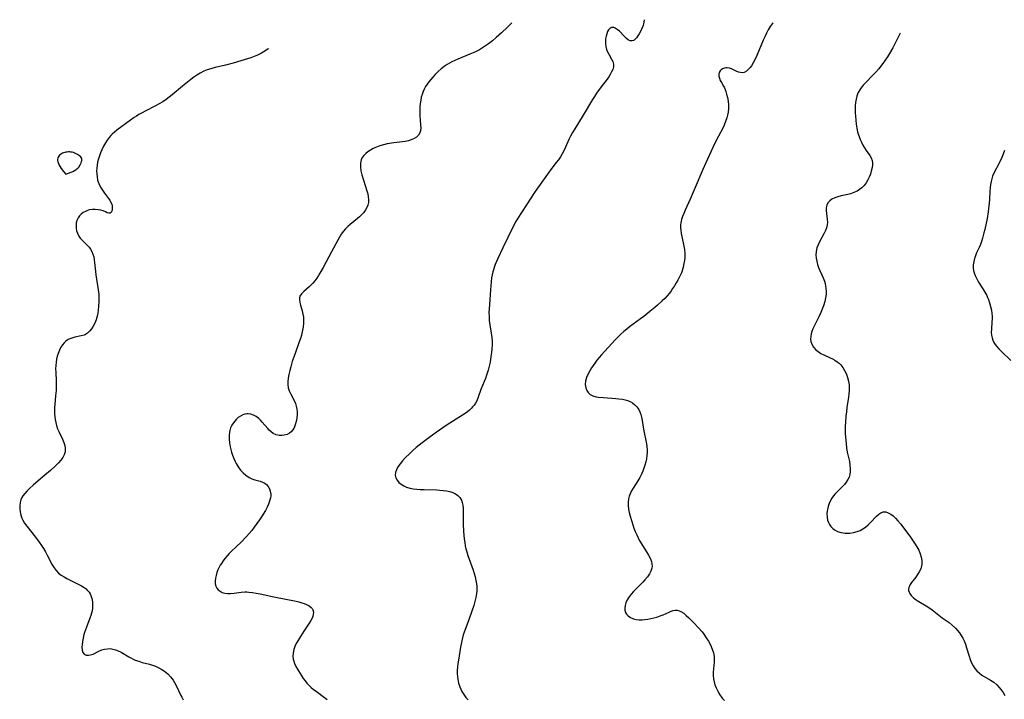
# Model space of a CAD drawing. Header units: inches. Extents: x 1073367 to 1082519, y 1569854 to 1574957.
# Tile 480 of 565: x 1079398 to 1079833, y 1574325 to 1574625. Entities that reach past the tile are written whole.
import ezdxf

# ---------------------------------------------------------------- set-up
doc = ezdxf.new("R2010")
doc.units = ezdxf.units.IN
doc.header["$MEASUREMENT"] = 0
doc.layers.add('CGG_CurvaNivelLidar_v1', color=7, linetype='Continuous', lineweight=30, true_color=0x008008)

msp = doc.modelspace()

# ---------------------------------------------------------------- linework, layer by layer
at = {"layer": 'CGG_CurvaNivelLidar_v1'}
for points in [[(1079615.2952, 1574623.1747, 81.5), (1079614.7202, 1574622.5739, 81.5), (1079613.3576, 1574621.2551, 81.5), (1079610.8036, 1574618.8682, 81.5), (1079608.4478, 1574616.7212, 81.5), (1079606.7644, 1574615.2849, 81.5), (1079605.0216, 1574613.9177, 81.5), (1079603.7148, 1574612.9906, 81.5), (1079602.3682, 1574612.1231, 81.5), (1079600.981, 1574611.3213, 81.5), (1079599.6246, 1574610.6246, 81.5), (1079598.238, 1574609.9816, 81.5), (1079596.7689, 1574609.3546, 81.5), (1079591.4845, 1574607.2393, 81.5), (1079590.1116, 1574606.6392, 81.5), (1079588.7692, 1574605.9885, 81.5), (1079587.755, 1574605.437, 81.5), (1079586.769, 1574604.842, 81.5), (1079585.4148, 1574603.9161, 81.5), (1079584.1277, 1574602.904, 81.5), (1079582.7634, 1574601.6712, 81.5), (1079581.4691, 1574600.3642, 81.5), (1079580.4936, 1574599.3037, 81.5), (1079579.5563, 1574598.2159, 81.5), (1079578.6655, 1574597.1004, 81.5), (1079577.9287, 1574596.0924, 81.5), (1079577.2496, 1574595.056, 81.5), (1079576.636, 1574593.9718, 81.5), (1079576.1113, 1574592.8479, 81.5), (1079575.6701, 1574591.6291, 81.5), (1079575.3269, 1574590.3727, 81.5), (1079575.0676, 1574589.0889, 81.5), (1079574.8475, 1574587.4984, 81.5), (1079574.7319, 1574586.1706, 81.5), (1079574.6712, 1574584.8431, 81.5), (1079574.6637, 1574583.524, 81.5), (1079574.7058, 1574582.243, 81.5), (1079575.0181, 1574578.2564, 81.5), (1079575.0719, 1574576.8364, 81.5), (1079574.9482, 1574575.5276, 81.5), (1079574.6681, 1574574.6179, 81.5), (1079574.0618, 1574573.6368, 81.5), (1079573.2055, 1574572.7968, 81.5), (1079572.1494, 1574572.0942, 81.5), (1079570.932, 1574571.5336, 81.5), (1079569.6326, 1574571.1306, 81.5), (1079568.2426, 1574570.8416, 81.5), (1079567.0166, 1574570.6639, 81.5), (1079563.192, 1574570.1953, 81.5), (1079560.2756, 1574569.7646, 81.5), (1079558.6782, 1574569.4355, 81.5), (1079557.0842, 1574568.9761, 81.5), (1079555.5471, 1574568.3998, 81.5), (1079554.0815, 1574567.7207, 81.5), (1079552.8609, 1574567.0395, 81.5), (1079551.7809, 1574566.3176, 81.5), (1079550.8065, 1574565.521, 81.5), (1079549.9649, 1574564.6413, 81.5), (1079549.3093, 1574563.7025, 81.5), (1079548.8583, 1574562.7317, 81.5), (1079548.5129, 1574561.2714, 81.5), (1079548.4642, 1574559.6234, 81.5), (1079548.6656, 1574557.9062, 81.5), (1079549.0491, 1574556.1487, 81.5), (1079549.7697, 1574553.71, 81.5), (1079551.323, 1574549.0267, 81.5), (1079551.6831, 1574547.734, 81.5), (1079551.9607, 1574546.4395, 81.5), (1079552.1029, 1574545.1776, 81.5), (1079552.0576, 1574543.953, 81.5), (1079551.7926, 1574542.7984, 81.5), (1079551.333, 1574541.6847, 81.5), (1079550.7115, 1574540.6129, 81.5), (1079549.924, 1574539.5464, 81.5), (1079549.019, 1574538.5263, 81.5), (1079548.0199, 1574537.5527, 81.5), (1079547.136, 1574536.7809, 81.5), (1079543.9891, 1574534.2502, 81.5), (1079542.9088, 1574533.3171, 81.5), (1079541.8901, 1574532.3195, 81.5), (1079540.9715, 1574531.254, 81.5), (1079540.0509, 1574529.9941, 81.5), (1079539.2101, 1574528.6617, 81.5), (1079538.4725, 1574527.3496, 81.5), (1079535.7223, 1574522.0871, 81.5), (1079531.9844, 1574515.1647, 81.5), (1079530.5761, 1574512.6471, 81.5), (1079529.9996, 1574511.6856, 81.5), (1079529.2036, 1574510.4744, 81.5), (1079528.3581, 1574509.3286, 81.5), (1079527.4623, 1574508.2615, 81.5), (1079526.6677, 1574507.4312, 81.5), (1079525.8515, 1574506.6658, 81.5), (1079523.4424, 1574504.6185, 81.5), (1079522.469, 1574503.6281, 81.5), (1079521.807, 1574502.562, 81.5), (1079521.7146, 1574502.3018, 81.5), (1079521.642, 1574502.0124, 81.5), (1079521.5839, 1574500.9605, 81.5), (1079521.7517, 1574499.8271, 81.5), (1079522.0622, 1574498.6216, 81.5), (1079522.8108, 1574496.0351, 81.5), (1079523.1274, 1574494.6673, 81.5), (1079523.3377, 1574493.2526, 81.5), (1079523.401, 1574491.8782, 81.5), (1079523.3452, 1574490.4763, 81.5), (1079523.1914, 1574489.056, 81.5), (1079522.8112, 1574486.8733, 81.5), (1079522.4591, 1574485.37, 81.5), (1079522.0258, 1574483.8772, 81.5), (1079521.523, 1574482.4326, 81.5), (1079519.7643, 1574477.6834, 81.5), (1079519.1816, 1574476.0118, 81.5), (1079518.409, 1574473.6561, 81.5), (1079517.7408, 1574471.4305, 81.5), (1079517.2781, 1574469.7124, 81.5), (1079516.886, 1574468.0175, 81.5), (1079516.5889, 1574466.3569, 81.5), (1079516.4387, 1574464.9496, 81.5), (1079516.4456, 1574463.5716, 81.5), (1079516.6743, 1574462.1539, 81.5), (1079517.1047, 1574460.7726, 81.5), (1079517.7643, 1574459.2828, 81.5), (1079519.1854, 1574456.4931, 81.5), (1079519.7716, 1574455.1358, 81.5), (1079520.1527, 1574453.9482, 81.5), (1079520.4083, 1574452.7291, 81.5), (1079520.5291, 1574451.5048, 81.5), (1079520.5385, 1574450.271, 81.5), (1079520.421, 1574448.7165, 81.5), (1079520.1654, 1574447.1965, 81.5), (1079519.7641, 1574445.7475, 81.5), (1079519.4495, 1574444.9358, 81.5), (1079519.0752, 1574444.1743, 81.5), (1079518.5502, 1574443.3525, 81.5), (1079517.9365, 1574442.6417, 81.5), (1079517.2311, 1574442.0571, 81.5), (1079516.1114, 1574441.4812, 81.5), (1079514.8746, 1574441.1535, 81.5), (1079513.7969, 1574441.0522, 81.5), (1079512.7038, 1574441.1031, 81.5), (1079511.3213, 1574441.3992, 81.5), (1079510.0151, 1574441.9738, 81.5), (1079509.0924, 1574442.6161, 81.5), (1079508.234, 1574443.3981, 81.5), (1079507.5635, 1574444.1164, 81.5), (1079505.1889, 1574446.9655, 81.5), (1079504.4247, 1574447.823, 81.5), (1079503.6142, 1574448.6056, 81.5), (1079502.5188, 1574449.428, 81.5), (1079501.3475, 1574450.0634, 81.5), (1079500.1316, 1574450.4882, 81.5), (1079498.9014, 1574450.6664, 81.5), (1079498.4055, 1574450.6574, 81.5), (1079497.4784, 1574450.5004, 81.5), (1079496.5709, 1574450.1814, 81.5), (1079495.5574, 1574449.645, 81.5), (1079494.5907, 1574448.9569, 81.5), (1079493.6854, 1574448.1396, 81.5), (1079493.0595, 1574447.4555, 81.5), (1079492.483, 1574446.7169, 81.5), (1079491.7884, 1574445.6329, 81.5), (1079491.22, 1574444.4713, 81.5), (1079490.8064, 1574443.2391, 81.5), (1079490.6676, 1574442.601, 81.5), (1079490.502, 1574441.0441, 81.5), (1079490.5233, 1574439.433, 81.5), (1079490.6923, 1574437.7888, 81.5), (1079490.9814, 1574436.1296, 81.5), (1079491.2498, 1574434.9514, 81.5), (1079491.5691, 1574433.7805, 81.5), (1079492.0431, 1574432.3285, 81.5), (1079492.5938, 1574430.9084, 81.5), (1079493.2195, 1574429.5318, 81.5), (1079493.6516, 1574428.6981, 81.5), (1079494.5557, 1574427.2103, 81.5), (1079495.5709, 1574425.8323, 81.5), (1079496.6852, 1574424.5841, 81.5), (1079497.8903, 1574423.5063, 81.5), (1079499.3295, 1574422.5661, 81.5), (1079500.5727, 1574421.9779, 81.5), (1079501.845, 1574421.5183, 81.5), (1079504.1923, 1574420.8446, 81.5), (1079505.2824, 1574420.4766, 81.5), (1079506.2729, 1574419.999, 81.5), (1079507.0275, 1574419.4456, 81.5), (1079507.7818, 1574418.5916, 81.5), (1079508.3488, 1574417.58, 81.5), (1079508.7255, 1574416.4493, 81.5), (1079508.8982, 1574415.232, 81.5), (1079508.8925, 1574414.4168, 81.5), (1079508.7976, 1574413.5849, 81.5), (1079508.5811, 1574412.5988, 81.5), (1079508.2918, 1574411.6682, 81.5), (1079507.9294, 1574410.733, 81.5), (1079507.2924, 1574409.3744, 81.5), (1079506.558, 1574408.0128, 81.5), (1079504.8879, 1574405.2092, 81.5), (1079503.9667, 1574403.7792, 81.5), (1079502.8335, 1574402.1565, 81.5), (1079501.6361, 1574400.562, 81.5), (1079500.5317, 1574399.1718, 81.5), (1079499.3908, 1574397.8076, 81.5), (1079498.213, 1574396.4753, 81.5), (1079495.7901, 1574393.9408, 81.5), (1079491.6011, 1574389.9601, 81.5), (1079490.5951, 1574388.9417, 81.5), (1079489.6298, 1574387.8964, 81.5), (1079488.7154, 1574386.822, 81.5), (1079487.8839, 1574385.7419, 81.5), (1079487.127, 1574384.6288, 81.5), (1079486.6225, 1574383.7814, 81.5), (1079486.1665, 1574382.919, 81.5), (1079485.6212, 1574381.7267, 81.5), (1079485.1652, 1574380.5281, 81.5), (1079484.8033, 1574379.3363, 81.5), (1079484.5286, 1574378.0645, 81.5), (1079484.3971, 1574376.7961, 81.5), (1079484.448, 1574375.5995, 81.5), (1079484.7187, 1574374.5054, 81.5), (1079485.1629, 1574373.6566, 81.5), (1079485.7826, 1574372.9245, 81.5), (1079486.5541, 1574372.324, 81.5), (1079487.5412, 1574371.8373, 81.5), (1079488.6503, 1574371.5231, 81.5), (1079489.8925, 1574371.3723, 81.5), (1079491.2032, 1574371.3665, 81.5), (1079492.7322, 1574371.4862, 81.5), (1079495.8938, 1574371.8647, 81.5), (1079497.5045, 1574371.9901, 81.5), (1079498.3315, 1574372.0061, 81.5), (1079499.2803, 1574371.9717, 81.5), (1079500.9089, 1574371.8046, 81.5), (1079502.5547, 1574371.5344, 81.5), (1079504.2152, 1574371.1937, 81.5), (1079510.3417, 1574369.7994, 81.5), (1079520.0809, 1574367.9033, 81.5), (1079521.364, 1574367.607, 81.5), (1079522.5899, 1574367.2699, 81.5), (1079523.6875, 1574366.8977, 81.5), (1079524.7027, 1574366.4743, 81.5), (1079525.7994, 1574365.8849, 81.5), (1079526.6963, 1574365.1837, 81.5), (1079527.1437, 1574364.6527, 81.5), (1079527.4693, 1574364.0622, 81.5), (1079527.7091, 1574363.0826, 81.5), (1079527.6755, 1574362.114, 81.5), (1079527.4848, 1574361.3052, 81.5), (1079527.1701, 1574360.4799, 81.5), (1079526.5862, 1574359.3447, 81.5), (1079525.8716, 1574358.1862, 81.5), (1079523.5172, 1574354.7002, 81.5), (1079521.9825, 1574352.3167, 81.5), (1079520.4373, 1574349.7258, 81.5), (1079519.7236, 1574348.3272, 81.5), (1079519.1029, 1574346.675, 81.5), (1079518.7469, 1574344.9946, 81.5), (1079518.6863, 1574343.6918, 81.5), (1079518.8304, 1574342.4071, 81.5), (1079519.0891, 1574341.3888, 81.5), (1079519.4557, 1574340.3892, 81.5), (1079520.036, 1574339.161, 81.5), (1079520.7096, 1574337.9469, 81.5), (1079522.3295, 1574335.2782, 81.5), (1079523.2854, 1574333.8383, 81.5), (1079524.0607, 1574332.7963, 81.5), (1079524.8954, 1574331.7895, 81.5), (1079525.7911, 1574330.8261, 81.5), (1079526.7777, 1574329.8863, 81.5), (1079527.8181, 1574328.9943, 81.5), (1079528.8993, 1574328.1433, 81.5), (1079532.6378, 1574325.4358, 81.5), (1079533.8588, 1574324.5008, 81.5)], [(1079673.7233, 1574624.6058, 82), (1079673.5828, 1574623.4997, 82), (1079673.2274, 1574622.0929, 82), (1079672.7256, 1574620.736, 82), (1079672.1195, 1574619.4445, 82), (1079671.5297, 1574618.3844, 82), (1079670.8991, 1574617.4156, 82), (1079670.2371, 1574616.569, 82), (1079669.7364, 1574616.047, 82), (1079669.2265, 1574615.6276, 82), (1079668.9702, 1574615.4629, 82), (1079668.3962, 1574615.2205, 82), (1079667.5796, 1574615.2079, 82), (1079666.7548, 1574615.599, 82), (1079665.8166, 1574616.3643, 82), (1079664.831, 1574617.3438, 82), (1079662.731, 1574619.5228, 82), (1079661.8263, 1574620.3128, 82), (1079660.9086, 1574620.8898, 82), (1079660.3082, 1574621.1033, 82), (1079659.7179, 1574621.1683, 82), (1079659.2313, 1574621.0939, 82), (1079658.9339, 1574620.9803, 82), (1079658.6264, 1574620.7983, 82), (1079658.0143, 1574620.1887, 82), (1079657.5299, 1574619.3789, 82), (1079657.147, 1574618.4117, 82), (1079656.8568, 1574617.3332, 82), (1079656.6558, 1574616.1834, 82), (1079656.5552, 1574615.0868, 82), (1079656.5665, 1574613.9737, 82), (1079656.7444, 1574612.7306, 82), (1079657.0846, 1574611.5116, 82), (1079657.5377, 1574610.3932, 82), (1079658.0736, 1574609.3276, 82), (1079659.2824, 1574607.2391, 82), (1079659.7958, 1574606.1593, 82), (1079660.09, 1574604.9695, 82), (1079660.0853, 1574603.7359, 82), (1079659.8078, 1574602.6316, 82), (1079659.3228, 1574601.5159, 82), (1079658.724, 1574600.4405, 82), (1079658.0206, 1574599.3509, 82), (1079657.321, 1574598.3662, 82), (1079654.7306, 1574594.944, 82), (1079652.6683, 1574592.1504, 82), (1079651.715, 1574590.7712, 82), (1079650.8602, 1574589.4338, 82), (1079646.8062, 1574582.5245, 82), (1079643.0618, 1574576.4881, 82), (1079642.1073, 1574574.8789, 82), (1079641.2045, 1574573.2529, 82), (1079640.561, 1574571.9897, 82), (1079638.3222, 1574567.0162, 82), (1079637.5165, 1574565.407, 82), (1079636.7393, 1574564.0812, 82), (1079635.8627, 1574562.7841, 82), (1079634.9262, 1574561.5181, 82), (1079632.9814, 1574559.0028, 82), (1079631.0592, 1574556.4098, 82), (1079625.5833, 1574548.7966, 82), (1079624.6971, 1574547.4913, 82), (1079622.3234, 1574543.7487, 82), (1079619.2465, 1574539.0461, 82), (1079617.7277, 1574536.664, 82), (1079616.9634, 1574535.3696, 82), (1079616.4356, 1574534.3959, 82), (1079615.1126, 1574531.7802, 82), (1079613.5315, 1574528.4772, 82), (1079611.3888, 1574523.8374, 82), (1079609.0972, 1574519.1493, 82), (1079607.9489, 1574516.5558, 82), (1079607.4317, 1574515.1826, 82), (1079607.1311, 1574514.2265, 82), (1079606.8745, 1574513.2567, 82), (1079606.599, 1574511.9579, 82), (1079606.3896, 1574510.6431, 82), (1079606.2001, 1574508.8993, 82), (1079605.9432, 1574505.3719, 82), (1079605.3855, 1574498.8549, 82), (1079605.2709, 1574497.0427, 82), (1079605.2121, 1574495.2967, 82), (1079605.2318, 1574493.5569, 82), (1079605.3599, 1574491.7577, 82), (1079605.5854, 1574489.9717, 82), (1079606.2272, 1574486.2465, 82), (1079606.4939, 1574484.3865, 82), (1079606.6212, 1574482.7009, 82), (1079606.6168, 1574481.0262, 82), (1079606.5085, 1574479.3468, 82), (1079606.3261, 1574477.6645, 82), (1079606.0942, 1574475.9813, 82), (1079605.6773, 1574473.4951, 82), (1079605.2776, 1574471.6608, 82), (1079604.8072, 1574469.8461, 82), (1079604.1443, 1574467.6592, 82), (1079603.6493, 1574466.2641, 82), (1079603.1179, 1574464.8944, 82), (1079601.6678, 1574461.3273, 82), (1079600.4677, 1574457.9517, 82), (1079599.7842, 1574456.3348, 82), (1079599.2699, 1574455.377, 82), (1079598.6708, 1574454.4695, 82), (1079598.0103, 1574453.6548, 82), (1079597.479, 1574453.0936, 82), (1079596.6191, 1574452.3031, 82), (1079595.6933, 1574451.5595, 82), (1079594.6515, 1574450.8074, 82), (1079593.5669, 1574450.0805, 82), (1079586.3088, 1574445.4759, 82), (1079584.8302, 1574444.4818, 82), (1079581.8732, 1574442.4127, 82), (1079579.2409, 1574440.4831, 82), (1079575.7477, 1574437.8374, 82), (1079573.0956, 1574435.7198, 82), (1079571.6458, 1574434.472, 82), (1079570.251, 1574433.1926, 82), (1079568.2306, 1574431.1845, 82), (1079567.0321, 1574429.8767, 82), (1079565.949, 1574428.5542, 82), (1079565.0219, 1574427.2252, 82), (1079564.3434, 1574425.9825, 82), (1079563.9065, 1574424.7543, 82), (1079563.7848, 1574423.5549, 82), (1079564.04, 1574422.4009, 82), (1079564.626, 1574421.3148, 82), (1079565.4853, 1574420.3238, 82), (1079566.4528, 1574419.5401, 82), (1079567.5738, 1574418.8676, 82), (1079568.8229, 1574418.3199, 82), (1079570.2653, 1574417.8864, 82), (1079571.7988, 1574417.5809, 82), (1079573.3378, 1574417.3809, 82), (1079574.9177, 1574417.2489, 82), (1079576.6171, 1574417.1608, 82), (1079582.1457, 1574417.0198, 82), (1079583.5598, 1574416.9423, 82), (1079584.9409, 1574416.8287, 82), (1079586.5054, 1574416.6392, 82), (1079587.9882, 1574416.3387, 82), (1079589.2916, 1574415.9029, 82), (1079590.4738, 1574415.3091, 82), (1079591.5139, 1574414.5486, 82), (1079592.3752, 1574413.6373, 82), (1079593.0246, 1574412.5835, 82), (1079593.4201, 1574411.4693, 82), (1079593.6479, 1574410.2563, 82), (1079593.7579, 1574408.9658, 82), (1079593.7852, 1574408.2255, 82), (1079593.8544, 1574402.0357, 82), (1079594.0048, 1574398.7626, 82), (1079594.1367, 1574397.0594, 82), (1079594.3072, 1574395.4207, 82), (1079594.5291, 1574393.7912, 82), (1079594.7684, 1574392.405, 82), (1079595.0597, 1574391.0329, 82), (1079595.4108, 1574389.6788, 82), (1079595.9227, 1574388.0566, 82), (1079598.2419, 1574381.6354, 82), (1079598.7162, 1574380.1361, 82), (1079599.1292, 1574378.6282, 82), (1079599.4651, 1574377.1129, 82), (1079599.7036, 1574375.5907, 82), (1079599.7982, 1574374.5601, 82), (1079599.8352, 1574373.5285, 82), (1079599.807, 1574372.3975, 82), (1079599.7053, 1574371.27, 82), (1079599.4056, 1574369.5232, 82), (1079598.9745, 1574367.7865, 82), (1079598.4566, 1574366.0547, 82), (1079597.6096, 1574363.4956, 82), (1079596.4517, 1574360.2107, 82), (1079594.5039, 1574354.9356, 82), (1079593.8863, 1574353.1272, 82), (1079593.5093, 1574351.8157, 82), (1079593.1843, 1574350.4883, 82), (1079592.6379, 1574347.6927, 82), (1079591.7031, 1574341.919, 82), (1079591.4916, 1574340.4054, 82), (1079591.3353, 1574338.8899, 82), (1079591.2444, 1574337.3803, 82), (1079591.2276, 1574335.8831, 82), (1079591.2794, 1574334.6753, 82), (1079591.4087, 1574333.4844, 82), (1079591.7582, 1574331.8043, 82), (1079592.2811, 1574330.1742, 82), (1079592.7395, 1574329.0682, 82), (1079593.2727, 1574327.999, 82), (1079594.0755, 1574326.6828, 82), (1079595.0015, 1574325.4552, 82), (1079596.051, 1574324.3342, 82)], [(1079730.4195, 1574623.1509, 82.5), (1079730.1284, 1574622.7782, 82.5), (1079729.2929, 1574621.5518, 82.5), (1079728.4421, 1574620.114, 82.5), (1079727.6648, 1574618.6255, 82.5), (1079726.9426, 1574617.1008, 82.5), (1079726.2603, 1574615.5523, 82.5), (1079723.4328, 1574608.754, 82.5), (1079722.5611, 1574606.9065, 82.5), (1079721.8118, 1574605.5132, 82.5), (1079721.0142, 1574604.2386, 82.5), (1079720.4792, 1574603.5084, 82.5), (1079719.9225, 1574602.8518, 82.5), (1079718.8834, 1574601.9084, 82.5), (1079717.7733, 1574601.3259, 82.5), (1079716.9518, 1574601.1796, 82.5), (1079716.1188, 1574601.2287, 82.5), (1079715.3023, 1574601.4405, 82.5), (1079714.2085, 1574601.939, 82.5), (1079713.1014, 1574602.5138, 82.5), (1079712.2001, 1574602.8965, 82.5), (1079711.2628, 1574603.1808, 82.5), (1079710.3201, 1574603.3277, 82.5), (1079709.6777, 1574603.328, 82.5), (1079709.0621, 1574603.2385, 82.5), (1079708.2408, 1574602.9437, 82.5), (1079707.64, 1574602.5434, 82.5), (1079707.1658, 1574602.0197, 82.5), (1079706.8231, 1574601.3298, 82.5), (1079706.6596, 1574600.547, 82.5), (1079706.6757, 1574599.7086, 82.5), (1079706.8933, 1574598.7655, 82.5), (1079707.2708, 1574597.8135, 82.5), (1079707.7529, 1574596.8674, 82.5), (1079708.7174, 1574595.2234, 82.5), (1079709.1155, 1574594.4786, 82.5), (1079709.4342, 1574593.7293, 82.5), (1079709.7062, 1574592.9272, 82.5), (1079710.0239, 1574591.7686, 82.5), (1079710.3832, 1574590.2596, 82.5), (1079710.6804, 1574588.6742, 82.5), (1079710.8572, 1574587.0307, 82.5), (1079710.8645, 1574585.3963, 82.5), (1079710.7106, 1574583.7416, 82.5), (1079710.49, 1574582.4855, 82.5), (1079710.1791, 1574581.2367, 82.5), (1079709.6381, 1574579.6223, 82.5), (1079708.9735, 1574578.032, 82.5), (1079708.2152, 1574576.4647, 82.5), (1079706.4972, 1574573.2641, 82.5), (1079705.0655, 1574570.4543, 82.5), (1079704.0094, 1574568.2482, 82.5), (1079700.8318, 1574561.3758, 82.5), (1079699.5815, 1574558.52, 82.5), (1079696.1603, 1574550.4697, 82.5), (1079693.9581, 1574545.4518, 82.5), (1079691.7067, 1574540.4768, 82.5), (1079691.1404, 1574539.107, 82.5), (1079690.6392, 1574537.7353, 82.5), (1079690.2235, 1574536.3611, 82.5), (1079689.9184, 1574534.9839, 82.5), (1079689.7873, 1574534.017, 82.5), (1079689.7418, 1574532.7758, 82.5), (1079689.8125, 1574531.6737, 82.5), (1079690.0096, 1574530.2841, 82.5), (1079690.2879, 1574528.8877, 82.5), (1079691.2497, 1574524.6411, 82.5), (1079691.4828, 1574523.1934, 82.5), (1079691.6117, 1574521.414, 82.5), (1079691.5798, 1574519.6207, 82.5), (1079691.4587, 1574518.2642, 82.5), (1079691.2569, 1574516.9138, 82.5), (1079690.9147, 1574515.3446, 82.5), (1079690.4497, 1574513.8042, 82.5), (1079690.1075, 1574512.8988, 82.5), (1079689.7235, 1574512.0059, 82.5), (1079689.1613, 1574510.8362, 82.5), (1079688.5518, 1574509.6812, 82.5), (1079687.821, 1574508.3956, 82.5), (1079687.048, 1574507.1286, 82.5), (1079686.2331, 1574505.8846, 82.5), (1079685.5437, 1574504.9031, 82.5), (1079684.8182, 1574503.9469, 82.5), (1079683.808, 1574502.7435, 82.5), (1079682.737, 1574501.5853, 82.5), (1079681.6176, 1574500.4647, 82.5), (1079679.5216, 1574498.5385, 82.5), (1079678.4365, 1574497.61, 82.5), (1079676.2141, 1574495.8077, 82.5), (1079673.4661, 1574493.6484, 82.5), (1079672.0178, 1574492.5521, 82.5), (1079667.2503, 1574489.0399, 82.5), (1079665.9854, 1574488.0578, 82.5), (1079664.7557, 1574487.0363, 82.5), (1079663.4416, 1574485.8406, 82.5), (1079662.1755, 1574484.5916, 82.5), (1079660.947, 1574483.3031, 82.5), (1079654.8388, 1574476.7112, 82.5), (1079653.7976, 1574475.5136, 82.5), (1079652.804, 1574474.2926, 82.5), (1079651.8719, 1574473.0462, 82.5), (1079650.469, 1574470.9249, 82.5), (1079649.6519, 1574469.5779, 82.5), (1079648.9261, 1574468.2276, 82.5), (1079648.2625, 1574466.6517, 82.5), (1079647.831, 1574465.0828, 82.5), (1079647.6876, 1574463.614, 82.5), (1079647.7462, 1574462.8177, 82.5), (1079647.9065, 1574462.0534, 82.5), (1079648.3523, 1574460.9473, 82.5), (1079649.0207, 1574459.98, 82.5), (1079649.9035, 1574459.195, 82.5), (1079651.0772, 1574458.594, 82.5), (1079652.4367, 1574458.2015, 82.5), (1079653.453, 1574458.0246, 82.5), (1079655.7679, 1574457.7954, 82.5), (1079661.1599, 1574457.4605, 82.5), (1079662.5426, 1574457.3162, 82.5), (1079664.0868, 1574457.078, 82.5), (1079665.2703, 1574456.826, 82.5), (1079666.4002, 1574456.4981, 82.5), (1079667.4608, 1574456.0678, 82.5), (1079668.5815, 1574455.4173, 82.5), (1079669.5862, 1574454.6206, 82.5), (1079670.5068, 1574453.6518, 82.5), (1079671.2662, 1574452.5523, 82.5), (1079671.7768, 1574451.4949, 82.5), (1079672.1734, 1574450.3578, 82.5), (1079672.4869, 1574449.159, 82.5), (1079672.7986, 1574447.6135, 82.5), (1079673.4326, 1574443.8012, 82.5), (1079674.6667, 1574437.3651, 82.5), (1079674.8443, 1574436.1087, 82.5), (1079674.9587, 1574434.8552, 82.5), (1079674.988, 1574433.605, 82.5), (1079674.8969, 1574432.1898, 82.5), (1079674.6842, 1574430.7842, 82.5), (1079674.3699, 1574429.3957, 82.5), (1079673.9825, 1574428.0182, 82.5), (1079673.5492, 1574426.6634, 82.5), (1079673.061, 1574425.3257, 82.5), (1079672.5032, 1574424.0153, 82.5), (1079671.7262, 1574422.4848, 82.5), (1079670.8616, 1574421.0039, 82.5), (1079668.8749, 1574417.8847, 82.5), (1079668.1412, 1574416.6316, 82.5), (1079667.5165, 1574415.3469, 82.5), (1079667.1105, 1574414.2248, 82.5), (1079666.8223, 1574413.0686, 82.5), (1079666.6327, 1574411.6306, 82.5), (1079666.6125, 1574410.1673, 82.5), (1079666.7629, 1574408.6155, 82.5), (1079667.0519, 1574407.0532, 82.5), (1079667.4415, 1574405.4826, 82.5), (1079668.1682, 1574403.059, 82.5), (1079668.6389, 1574401.6692, 82.5), (1079669.1851, 1574400.1898, 82.5), (1079669.7725, 1574398.7218, 82.5), (1079670.3988, 1574397.271, 82.5), (1079671.538, 1574394.8961, 82.5), (1079672.036, 1574393.9669, 82.5), (1079672.8927, 1574392.5131, 82.5), (1079674.6652, 1574389.7276, 82.5), (1079675.5384, 1574388.2965, 82.5), (1079676.2935, 1574386.881, 82.5), (1079676.8626, 1574385.4734, 82.5), (1079677.1346, 1574384.3103, 82.5), (1079677.1861, 1574383.4221, 82.5), (1079677.0761, 1574382.4825, 82.5), (1079676.6773, 1574381.2436, 82.5), (1079675.9867, 1574379.9335, 82.5), (1079675.0913, 1574378.6503, 82.5), (1079674.0435, 1574377.3938, 82.5), (1079673.0378, 1574376.317, 82.5), (1079669.8349, 1574373.1272, 82.5), (1079668.9901, 1574372.2473, 82.5), (1079667.942, 1574371.041, 82.5), (1079667.0059, 1574369.795, 82.5), (1079666.212, 1574368.5213, 82.5), (1079665.6002, 1574367.2318, 82.5), (1079665.248, 1574366.0925, 82.5), (1079665.0955, 1574364.9756, 82.5), (1079665.1697, 1574363.908, 82.5), (1079665.4541, 1574363.0049, 82.5), (1079665.9279, 1574362.1821, 82.5), (1079666.5697, 1574361.458, 82.5), (1079667.6723, 1574360.6674, 82.5), (1079668.9911, 1574360.1117, 82.5), (1079670.2036, 1574359.8413, 82.5), (1079671.4991, 1574359.7203, 82.5), (1079672.8519, 1574359.7263, 82.5), (1079673.9995, 1574359.8142, 82.5), (1079675.3073, 1574359.9866, 82.5), (1079676.6203, 1574360.228, 82.5), (1079677.9255, 1574360.5332, 82.5), (1079679.3297, 1574360.9372, 82.5), (1079680.6929, 1574361.4107, 82.5), (1079682.0784, 1574361.9781, 82.5), (1079684.6498, 1574363.1342, 82.5), (1079685.5412, 1574363.5028, 82.5), (1079686.4137, 1574363.7842, 82.5), (1079687.3341, 1574363.9428, 82.5), (1079688.2448, 1574363.929, 82.5), (1079689.0813, 1574363.7409, 82.5), (1079689.895, 1574363.3991, 82.5), (1079691.1223, 1574362.6148, 82.5), (1079692.2673, 1574361.6711, 82.5), (1079693.4155, 1574360.5934, 82.5), (1079695.5669, 1574358.4085, 82.5), (1079697.5535, 1574356.2901, 82.5), (1079699.2155, 1574354.3894, 82.5), (1079700.0264, 1574353.3617, 82.5), (1079701.106, 1574351.8261, 82.5), (1079702.079, 1574350.2355, 82.5), (1079702.9323, 1574348.6025, 82.5), (1079703.7093, 1574346.7566, 82.5), (1079704.2061, 1574345.1348, 82.5), (1079704.4984, 1574343.492, 82.5), (1079704.5632, 1574342.2527, 82.5), (1079704.5269, 1574341.0051, 82.5), (1079704.1686, 1574336.6357, 82.5), (1079704.1484, 1574335.1543, 82.5), (1079704.2567, 1574333.6847, 82.5), (1079704.5045, 1574332.3445, 82.5), (1079704.8847, 1574331.0275, 82.5), (1079705.3821, 1574329.7387, 82.5), (1079706.161, 1574328.1568, 82.5), (1079707.0863, 1574326.6376, 82.5), (1079708.1445, 1574325.1935, 82.5), (1079709.0835, 1574324.1053, 82.5)], [(1079786.6709, 1574618.6153, 83), (1079783.3431, 1574612.1794, 83), (1079781.9806, 1574609.7091, 83), (1079781.0575, 1574608.2002, 83), (1079780.0798, 1574606.7266, 83), (1079779.0524, 1574605.2886, 83), (1079777.9772, 1574603.8888, 83), (1079777.2387, 1574602.9834, 83), (1079775.9603, 1574601.5014, 83), (1079774.6458, 1574600.0677, 83), (1079771.3404, 1574596.7201, 83), (1079770.3252, 1574595.6364, 83), (1079769.3952, 1574594.5156, 83), (1079768.788, 1574593.6548, 83), (1079768.1309, 1574592.4989, 83), (1079767.7698, 1574591.6596, 83), (1079767.4785, 1574590.7876, 83), (1079767.1574, 1574589.4501, 83), (1079766.9444, 1574588.0655, 83), (1079766.8198, 1574586.645, 83), (1079766.769, 1574585.1984, 83), (1079766.792, 1574583.4364, 83), (1079766.8714, 1574581.9874, 83), (1079767.0204, 1574580.2402, 83), (1079767.229, 1574578.4967, 83), (1079767.5091, 1574576.7681, 83), (1079767.8789, 1574575.0668, 83), (1079768.2328, 1574573.8009, 83), (1079768.4991, 1574572.9934, 83), (1079768.9735, 1574571.7541, 83), (1079769.5139, 1574570.5567, 83), (1079770.1879, 1574569.2822, 83), (1079770.9188, 1574568.0707, 83), (1079771.6838, 1574566.9261, 83), (1079773.2598, 1574564.6913, 83), (1079773.8926, 1574563.6023, 83), (1079774.318, 1574562.4841, 83), (1079774.4674, 1574561.4872, 83), (1079774.4458, 1574560.4521, 83), (1079774.2913, 1574559.3877, 83), (1079773.901, 1574557.7981, 83), (1079773.4973, 1574556.4777, 83), (1079773.0111, 1574555.1558, 83), (1079772.4147, 1574553.8639, 83), (1079771.6317, 1574552.5603, 83), (1079770.6938, 1574551.3563, 83), (1079769.7711, 1574550.4288, 83), (1079768.7466, 1574549.6111, 83), (1079767.6277, 1574548.92, 83), (1079766.2185, 1574548.2885, 83), (1079764.729, 1574547.8032, 83), (1079763.5008, 1574547.4856, 83), (1079760.648, 1574546.8279, 83), (1079759.0946, 1574546.4118, 83), (1079757.7571, 1574545.9446, 83), (1079756.5619, 1574545.3536, 83), (1079755.5679, 1574544.613, 83), (1079754.7951, 1574543.7299, 83), (1079754.2849, 1574542.7237, 83), (1079754.0621, 1574541.5884, 83), (1079754.0618, 1574540.3666, 83), (1079754.4919, 1574536.3904, 83), (1079754.5216, 1574535.1854, 83), (1079754.4097, 1574533.9862, 83), (1079754.1045, 1574532.7687, 83), (1079753.6409, 1574531.5617, 83), (1079753.0679, 1574530.3584, 83), (1079751.055, 1574526.5616, 83), (1079750.4403, 1574525.2404, 83), (1079749.9376, 1574523.8953, 83), (1079749.7293, 1574523.1466, 83), (1079749.5532, 1574522.1897, 83), (1079749.4754, 1574520.7849, 83), (1079749.5732, 1574519.3644, 83), (1079749.8126, 1574517.942, 83), (1079750.1781, 1574516.5336, 83), (1079750.6643, 1574515.1565, 83), (1079751.0556, 1574514.2513, 83), (1079752.1137, 1574511.9989, 83), (1079752.7123, 1574510.6188, 83), (1079753.2209, 1574509.2034, 83), (1079753.4969, 1574508.1946, 83), (1079753.7113, 1574507.169, 83), (1079753.8895, 1574505.9543, 83), (1079753.9794, 1574504.7293, 83), (1079753.9644, 1574503.4989, 83), (1079753.7634, 1574501.8483, 83), (1079753.3936, 1574500.1989, 83), (1079752.8326, 1574498.3475, 83), (1079752.2779, 1574496.8093, 83), (1079751.6556, 1574495.2879, 83), (1079750.9705, 1574493.794, 83), (1079748.6784, 1574489.2691, 83), (1079748.1596, 1574488.1308, 83), (1079747.7143, 1574487.0025, 83), (1079747.3723, 1574485.8833, 83), (1079747.1633, 1574484.7584, 83), (1079747.1212, 1574483.6526, 83), (1079747.2814, 1574482.5248, 83), (1079747.6452, 1574481.4489, 83), (1079748.4182, 1574480.1281, 83), (1079749.4615, 1574478.9396, 83), (1079750.4696, 1574478.0796, 83), (1079751.5945, 1574477.325, 83), (1079752.9097, 1574476.6305, 83), (1079755.6874, 1574475.3784, 83), (1079756.7374, 1574474.8651, 83), (1079757.7557, 1574474.3022, 83), (1079758.8589, 1574473.5775, 83), (1079759.6683, 1574472.9239, 83), (1079760.4075, 1574472.1975, 83), (1079761.3149, 1574471.0614, 83), (1079762.0879, 1574469.8136, 83), (1079762.8918, 1574468.1358, 83), (1079763.4472, 1574466.6277, 83), (1079763.8679, 1574465.0682, 83), (1079764.1253, 1574463.466, 83), (1079764.1967, 1574462.1526, 83), (1079764.1669, 1574460.8204, 83), (1079764.0609, 1574459.4736, 83), (1079763.8822, 1574457.9955, 83), (1079763.1654, 1574453.4499, 83), (1079762.9175, 1574451.5092, 83), (1079762.7175, 1574449.5553, 83), (1079762.5085, 1574446.8601, 83), (1079762.4405, 1574445.183, 83), (1079762.4196, 1574443.5068, 83), (1079762.4402, 1574441.8936, 83), (1079762.5105, 1574440.2879, 83), (1079762.7695, 1574437.4609, 83), (1079763.0125, 1574435.5726, 83), (1079763.3243, 1574433.7183, 83), (1079764.2247, 1574429.6041, 83), (1079764.4964, 1574427.9732, 83), (1079764.6346, 1574426.373, 83), (1079764.6155, 1574425.1219, 83), (1079764.4407, 1574423.9087, 83), (1079764.0694, 1574422.7158, 83), (1079763.5247, 1574421.5718, 83), (1079762.8359, 1574420.4788, 83), (1079762.0263, 1574419.4412, 83), (1079760.9969, 1574418.3356, 83), (1079758.7927, 1574416.1853, 83), (1079757.9842, 1574415.3369, 83), (1079757.2296, 1574414.4438, 83), (1079756.5204, 1574413.4454, 83), (1079755.9069, 1574412.3884, 83), (1079755.3275, 1574411.1111, 83), (1079754.8792, 1574409.7877, 83), (1079754.5598, 1574408.4385, 83), (1079754.4628, 1574407.8523, 83), (1079754.3398, 1574406.4515, 83), (1079754.3835, 1574405.0762, 83), (1079754.6166, 1574403.7529, 83), (1079754.975, 1574402.7054, 83), (1079755.4757, 1574401.729, 83), (1079756.1101, 1574400.8404, 83), (1079756.9646, 1574399.9755, 83), (1079757.9535, 1574399.2529, 83), (1079759.0561, 1574398.6881, 83), (1079760.5766, 1574398.219, 83), (1079762.1986, 1574397.9873, 83), (1079763.2916, 1574397.9492, 83), (1079764.3964, 1574397.9962, 83), (1079766.0771, 1574398.2313, 83), (1079767.7231, 1574398.6733, 83), (1079769.0121, 1574399.1952, 83), (1079770.2408, 1574399.8501, 83), (1079771.3953, 1574400.6239, 83), (1079772.5426, 1574401.573, 83), (1079773.5989, 1574402.5994, 83), (1079776.2156, 1574405.4711, 83), (1079777.1623, 1574406.3138, 83), (1079778.153, 1574406.9469, 83), (1079779.1888, 1574407.2982, 83), (1079780.2862, 1574407.3051, 83), (1079781.402, 1574406.994, 83), (1079782.5056, 1574406.4114, 83), (1079783.5844, 1574405.5848, 83), (1079784.6291, 1574404.573, 83), (1079785.6481, 1574403.4243, 83), (1079786.8895, 1574401.8668, 83), (1079791.1483, 1574396.204, 83), (1079792.1156, 1574394.8752, 83), (1079793.035, 1574393.5313, 83), (1079793.9856, 1574391.9909, 83), (1079794.8107, 1574390.4271, 83), (1079795.458, 1574388.8883, 83), (1079795.9309, 1574387.3473, 83), (1079796.2002, 1574385.8236, 83), (1079796.2222, 1574384.338, 83), (1079796.1129, 1574383.5713, 83), (1079795.7087, 1574382.2342, 83), (1079795.0973, 1574380.9397, 83), (1079794.3406, 1574379.6939, 83), (1079793.4921, 1574378.5058, 83), (1079791.6658, 1574376.1566, 83), (1079791.1154, 1574375.3316, 83), (1079790.6868, 1574374.5068, 83), (1079790.4773, 1574373.905, 83), (1079790.3721, 1574373.3078, 83), (1079790.3917, 1574372.6222, 83), (1079790.5504, 1574371.9729, 83), (1079790.8369, 1574371.3452, 83), (1079791.5601, 1574370.3687, 83), (1079792.531, 1574369.4583, 83), (1079793.6853, 1574368.5998, 83), (1079794.1832, 1574368.27, 83), (1079798.8539, 1574365.4143, 83), (1079800.7947, 1574364.0688, 83), (1079805.2337, 1574360.6369, 83), (1079808.1989, 1574358.4859, 83), (1079809.6573, 1574357.3195, 83), (1079811.0214, 1574356.0575, 83), (1079811.953, 1574355.0442, 83), (1079812.8068, 1574353.9682, 83), (1079813.5768, 1574352.8331, 83), (1079814.2485, 1574351.6567, 83), (1079814.8329, 1574350.4328, 83), (1079815.4348, 1574348.8928, 83), (1079815.9551, 1574347.3185, 83), (1079817.0619, 1574343.69, 83), (1079817.5793, 1574342.1342, 83), (1079818.136, 1574340.7331, 83), (1079818.7865, 1574339.4109, 83), (1079819.5509, 1574338.1942, 83), (1079820.4549, 1574337.115, 83), (1079821.5814, 1574336.1427, 83), (1079822.7456, 1574335.346, 83), (1079826.4953, 1574333.125, 83), (1079827.9613, 1574332.1131, 83), (1079829.2753, 1574330.9788, 83), (1079830.3258, 1574329.89, 83), (1079831.2668, 1574328.7544, 83), (1079832.0835, 1574327.6029, 83), (1079832.8022, 1574326.3525, 83)], [(1079507.8951, 1574611.8014, 81), (1079507.7959, 1574611.7207, 81), (1079506.364, 1574610.7343, 81), (1079504.8544, 1574609.8562, 81), (1079503.1027, 1574609.005, 81), (1079501.6133, 1574608.3949, 81), (1079500.0904, 1574607.8375, 81), (1079495.679, 1574606.3698, 81), (1079492.3592, 1574605.3796, 81), (1079489.0141, 1574604.5019, 81), (1079484.322, 1574603.4393, 81), (1079482.4684, 1574602.9655, 81), (1079480.9195, 1574602.4832, 81), (1079479.4209, 1574601.8964, 81), (1079477.7136, 1574601.0203, 81), (1079476.338, 1574600.1591, 81), (1079474.9973, 1574599.2168, 81), (1079473.6771, 1574598.2199, 81), (1079469.9299, 1574595.2006, 81), (1079465.3908, 1574591.3844, 81), (1079464.1195, 1574590.365, 81), (1079462.817, 1574589.3911, 81), (1079461.299, 1574588.3662, 81), (1079459.7333, 1574587.4158, 81), (1079458.1274, 1574586.5354, 81), (1079453.5276, 1574584.2698, 81), (1079452.1381, 1574583.5536, 81), (1079450.7761, 1574582.7924, 81), (1079449.6196, 1574582.0808, 81), (1079448.6296, 1574581.4271, 81), (1079447.0629, 1574580.3192, 81), (1079441.0376, 1574575.8466, 81), (1079439.9695, 1574574.9769, 81), (1079438.9546, 1574574.0624, 81), (1079438.3331, 1574573.4373, 81), (1079437.6078, 1574572.61, 81), (1079436.769, 1574571.4855, 81), (1079436.0142, 1574570.2951, 81), (1079435.1775, 1574568.7545, 81), (1079434.418, 1574567.163, 81), (1079433.8516, 1574565.8658, 81), (1079433.3349, 1574564.5505, 81), (1079432.8884, 1574563.2148, 81), (1079432.516, 1574561.7822, 81), (1079432.2548, 1574560.3321, 81), (1079432.1249, 1574559.0795, 81), (1079432.0787, 1574557.8278, 81), (1079432.1128, 1574556.5846, 81), (1079432.2527, 1574555.1905, 81), (1079432.5194, 1574553.8295, 81), (1079433.0419, 1574552.2267, 81), (1079433.7497, 1574550.7049, 81), (1079434.6074, 1574549.2814, 81), (1079435.5367, 1574548.0165, 81), (1079437.3904, 1574545.642, 81), (1079437.8544, 1574544.9486, 81), (1079438.2522, 1574544.25, 81), (1079438.7247, 1574543.1154, 81), (1079438.9071, 1574542.4104, 81), (1079438.9995, 1574541.7331, 81), (1079438.9778, 1574540.801, 81), (1079438.7911, 1574540.0162, 81), (1079438.4655, 1574539.4371, 81), (1079438.0188, 1574539.1328, 81), (1079437.4491, 1574539.1516, 81), (1079436.7629, 1574539.4111, 81), (1079435.9516, 1574539.7929, 81), (1079434.9987, 1574540.1854, 81), (1079433.9277, 1574540.489, 81), (1079432.7496, 1574540.6959, 81), (1079431.5084, 1574540.7993, 81), (1079430.2451, 1574540.7878, 81), (1079428.8521, 1574540.6074, 81), (1079427.4304, 1574540.1567, 81), (1079426.125, 1574539.4702, 81), (1079425.2406, 1574538.8128, 81), (1079424.491, 1574538.0363, 81), (1079423.879, 1574537.0882, 81), (1079423.4236, 1574536.037, 81), (1079423.1234, 1574534.9164, 81), (1079422.9934, 1574533.756, 81), (1079423.0448, 1574532.599, 81), (1079423.2549, 1574531.4548, 81), (1079423.6015, 1574530.3481, 81), (1079424.2226, 1574529.056, 81), (1079424.8345, 1574528.1962, 81), (1079425.5481, 1574527.3857, 81), (1079427.8497, 1574525.1064, 81), (1079428.7777, 1574524.1386, 81), (1079429.4513, 1574523.2718, 81), (1079430.0075, 1574522.3198, 81), (1079430.4644, 1574521.1511, 81), (1079430.7881, 1574519.8878, 81), (1079431.0095, 1574518.6688, 81), (1079431.1843, 1574517.4002, 81), (1079431.6015, 1574513.5085, 81), (1079431.7988, 1574511.999, 81), (1079432.7932, 1574505.2979, 81), (1079432.9892, 1574503.3512, 81), (1079433.0544, 1574501.8718, 81), (1079433.0523, 1574500.3938, 81), (1079432.9375, 1574498.0769, 81), (1079432.7845, 1574496.5816, 81), (1079432.5594, 1574495.1116, 81), (1079432.2535, 1574493.6776, 81), (1079431.8113, 1574492.1529, 81), (1079431.2597, 1574490.7046, 81), (1079430.6142, 1574489.3821, 81), (1079429.8665, 1574488.1749, 81), (1079429.0147, 1574487.1115, 81), (1079428.0506, 1574486.2287, 81), (1079427.6749, 1574485.9649, 81), (1079427.139, 1574485.6581, 81), (1079426.5155, 1574485.3845, 81), (1079425.2293, 1574484.9954, 81), (1079422.5119, 1574484.4426, 81), (1079421.1626, 1574484.0937, 81), (1079420.3281, 1574483.7868, 81), (1079419.5321, 1574483.3963, 81), (1079418.5673, 1574482.7408, 81), (1079417.7863, 1574482.0139, 81), (1079417.0046, 1574481.0607, 81), (1079416.3197, 1574479.9945, 81), (1079415.6409, 1574478.6581, 81), (1079415.071, 1574477.231, 81), (1079414.6869, 1574476.0156, 81), (1079414.3818, 1574474.763, 81), (1079414.1662, 1574473.4793, 81), (1079414.0396, 1574472.03, 81), (1079414.0071, 1574470.5572, 81), (1079414.0402, 1574469.0686, 81), (1079414.2335, 1574464.978, 81), (1079414.2576, 1574463.6011, 81), (1079414.2345, 1574462.2702, 81), (1079414.1737, 1574460.9404, 81), (1079414.0088, 1574458.5699, 81), (1079413.6394, 1574454.7453, 81), (1079413.5432, 1574453.3581, 81), (1079413.517, 1574452.0028, 81), (1079413.5612, 1574450.6508, 81), (1079413.6753, 1574449.3076, 81), (1079413.8252, 1574448.1877, 81), (1079414.0817, 1574446.783, 81), (1079414.4188, 1574445.4092, 81), (1079414.8494, 1574444.0775, 81), (1079415.5117, 1574442.5041, 81), (1079416.9663, 1574439.5011, 81), (1079417.5944, 1574438.0319, 81), (1079418.0303, 1574436.6698, 81), (1079418.2633, 1574435.3201, 81), (1079418.2094, 1574433.8624, 81), (1079417.8297, 1574432.5813, 81), (1079417.1804, 1574431.3639, 81), (1079416.2791, 1574430.1372, 81), (1079415.2111, 1574428.9405, 81), (1079414.0265, 1574427.7587, 81), (1079411.7304, 1574425.6536, 81), (1079409.3043, 1574423.559, 81), (1079404.1836, 1574419.2479, 81), (1079402.3309, 1574417.5631, 81), (1079401.3155, 1574416.5449, 81), (1079400.389, 1574415.4991, 81), (1079399.5812, 1574414.415, 81), (1079399.117, 1574413.6482, 81), (1079398.674, 1574412.6942, 81), (1079398.3117, 1574411.4389, 81), (1079398.14, 1574410.0838, 81), (1079398.1491, 1574408.6979, 81), (1079398.3215, 1574407.3014, 81), (1079398.6499, 1574405.9138, 81), (1079399.1366, 1574404.5549, 81), (1079399.5523, 1574403.6782, 81), (1079400.3245, 1574402.3766, 81), (1079401.2176, 1574401.1136, 81), (1079405.163, 1574396.1385, 81), (1079406.7371, 1574394.0054, 81), (1079407.7052, 1574392.5829, 81), (1079408.621, 1574391.1309, 81), (1079409.4872, 1574389.6616, 81), (1079410.3064, 1574388.185, 81), (1079412.5068, 1574383.9722, 81), (1079413.3324, 1574382.6445, 81), (1079414.2632, 1574381.4169, 81), (1079415.3234, 1574380.3219, 81), (1079416.4592, 1574379.4311, 81), (1079417.6992, 1574378.6481, 81), (1079419.0093, 1574377.9327, 81), (1079420.3611, 1574377.2509, 81), (1079424.2534, 1574375.3459, 81), (1079425.4519, 1574374.6901, 81), (1079426.5737, 1574373.9856, 81), (1079427.4216, 1574373.351, 81), (1079427.8186, 1574373.0057, 81), (1079428.8044, 1574371.8967, 81), (1079429.2479, 1574371.1644, 81), (1079429.6033, 1574370.3746, 81), (1079430.0024, 1574369.0822, 81), (1079430.241, 1574367.7078, 81), (1079430.32, 1574366.2758, 81), (1079430.2502, 1574364.9484, 81), (1079430.0501, 1574363.6061, 81), (1079429.8277, 1574362.637, 81), (1079429.5476, 1574361.6702, 81), (1079429.102, 1574360.3875, 81), (1079427.5682, 1574356.4069, 81), (1079426.7774, 1574354.1265, 81), (1079426.4996, 1574353.2058, 81), (1079426.1003, 1574351.661, 81), (1079425.8064, 1574350.162, 81), (1079425.6441, 1574348.8535, 81), (1079425.5893, 1574347.6352, 81), (1079425.6846, 1574346.3544, 81), (1079426.0279, 1574345.3063, 81), (1079426.6514, 1574344.5796, 81), (1079427.5112, 1574344.1497, 81), (1079428.5116, 1574344.0406, 81), (1079429.4224, 1574344.1842, 81), (1079430.6285, 1574344.6166, 81), (1079433.0366, 1574345.82, 81), (1079434.325, 1574346.3855, 81), (1079435.5522, 1574346.7603, 81), (1079436.825, 1574346.9709, 81), (1079438.119, 1574346.9864, 81), (1079439.2934, 1574346.8105, 81), (1079440.4604, 1574346.4756, 81), (1079441.6135, 1574346.0095, 81), (1079442.8415, 1574345.388, 81), (1079446.2247, 1574343.4021, 81), (1079447.1817, 1574342.8725, 81), (1079448.1377, 1574342.3931, 81), (1079449.1198, 1574341.9601, 81), (1079450.6573, 1574341.4028, 81), (1079452.2348, 1574340.9384, 81), (1079455.4327, 1574340.1075, 81), (1079456.7994, 1574339.6934, 81), (1079458.1363, 1574339.2039, 81), (1079459.5263, 1574338.5707, 81), (1079460.8536, 1574337.826, 81), (1079462.1048, 1574336.9686, 81), (1079463.4804, 1574335.7972, 81), (1079464.7271, 1574334.4866, 81), (1079465.8392, 1574333.0571, 81), (1079466.4603, 1574332.1069, 81), (1079467.2295, 1574330.717, 81), (1079469.2732, 1574326.3587, 81), (1079469.7121, 1574325.4936, 81), (1079470.3396, 1574324.3835, 81)], [(1079832.6581, 1574566.8693, 83.5), (1079832.082, 1574565.3134, 83.5), (1079831.4493, 1574563.7703, 83.5), (1079830.3982, 1574561.506, 83.5), (1079828.0281, 1574556.9029, 83.5), (1079827.4263, 1574555.5097, 83.5), (1079827.0329, 1574554.335, 83.5), (1079826.7292, 1574553.1281, 83.5), (1079826.4978, 1574551.8244, 83.5), (1079826.3403, 1574550.4976, 83.5), (1079826.2179, 1574548.8265, 83.5), (1079826.0614, 1574545.4312, 83.5), (1079825.9328, 1574543.5117, 83.5), (1079825.8191, 1574542.3662, 83.5), (1079825.4668, 1574539.7671, 83.5), (1079824.9636, 1574536.8666, 83.5), (1079823.9751, 1574532.0274, 83.5), (1079823.6318, 1574530.5363, 83.5), (1079823.0115, 1574528.1798, 83.5), (1079822.5552, 1574526.7681, 83.5), (1079822.0367, 1574525.3923, 83.5), (1079821.4659, 1574524.0577, 83.5), (1079820.3529, 1574521.6575, 83.5), (1079819.8461, 1574520.4015, 83.5), (1079819.4272, 1574519.1238, 83.5), (1079819.1003, 1574517.7439, 83.5), (1079818.9154, 1574516.356, 83.5), (1079818.8963, 1574514.9718, 83.5), (1079819.0281, 1574513.826, 83.5), (1079819.2422, 1574512.9026, 83.5), (1079819.6987, 1574511.6189, 83.5), (1079820.412, 1574510.1442, 83.5), (1079821.2549, 1574508.6929, 83.5), (1079823.107, 1574505.8106, 83.5), (1079824.011, 1574504.3458, 83.5), (1079824.8273, 1574502.8348, 83.5), (1079825.2252, 1574501.9647, 83.5), (1079825.5843, 1574501.0767, 83.5), (1079826.1128, 1574499.5531, 83.5), (1079826.5468, 1574498.0016, 83.5), (1079826.8794, 1574496.4324, 83.5), (1079827.098, 1574494.8547, 83.5), (1079827.1719, 1574493.8011, 83.5), (1079827.1819, 1574492.6699, 83.5), (1079827.1054, 1574491.107, 83.5), (1079826.88, 1574488.0362, 83.5), (1079826.8631, 1574486.5397, 83.5), (1079826.9658, 1574485.3018, 83.5), (1079827.2089, 1574484.1034, 83.5), (1079827.5492, 1574483.1157, 83.5), (1079828.0096, 1574482.1741, 83.5), (1079828.5656, 1574481.3038, 83.5), (1079829.2073, 1574480.4669, 83.5), (1079830.1621, 1574479.3772, 83.5), (1079831.1968, 1574478.3038, 83.5), (1079835.4819, 1574474.0969, 83.5)]]:
    msp.add_polyline3d(points, dxfattribs=at)
msp.add_polyline3d([(1079418.5, 1574556.361, 81), (1079420.8067, 1574557.2605, 81), (1079421.5705, 1574557.6107, 81), (1079422.3263, 1574558.0021, 81), (1079423.0265, 1574558.429, 81), (1079423.4178, 1574558.716, 81), (1079423.8074, 1574559.0701, 81), (1079424.1993, 1574559.527, 81), (1079424.8048, 1574560.4737, 81), (1079425.2809, 1574561.4634, 81), (1079425.453, 1574561.9557, 81), (1079425.564, 1574562.4371, 81), (1079425.5954, 1574562.8999, 81), (1079425.5227, 1574563.3355, 81), (1079425.3117, 1574563.7597, 81), (1079424.9887, 1574564.1505, 81), (1079424.584, 1574564.5138, 81), (1079424.1198, 1574564.8528, 81), (1079423.6121, 1574565.1678, 81), (1079422.5081, 1574565.7127, 81), (1079421.924, 1574565.9283, 81), (1079421.3226, 1574566.0899, 81), (1079420.7714, 1574566.1787, 81), (1079420.2123, 1574566.2191, 81), (1079419.6504, 1574566.217, 81), (1079419.0906, 1574566.1746, 81), (1079418.5378, 1574566.0913, 81), (1079418.0289, 1574565.9734, 81), (1079417.5357, 1574565.8182, 81), (1079417.0636, 1574565.6256, 81), (1079416.6196, 1574565.393, 81), (1079416.1735, 1574565.0886, 81), (1079415.7756, 1574564.7399, 81), (1079415.4331, 1574564.3542, 81), (1079415.1584, 1574563.9357, 81), (1079414.9696, 1574563.4859, 81), (1079414.8792, 1574562.9528, 81), (1079414.8957, 1574562.3925, 81), (1079415.0058, 1574561.8025, 81), (1079415.2419, 1574561.1268, 81), (1079415.592, 1574560.3926, 81), (1079416.0182, 1574559.6606, 81), (1079416.4957, 1574558.9393, 81), (1079417.4646, 1574557.6364, 81)], close=True, dxfattribs=at)

doc.saveas('drawing.dxf')
